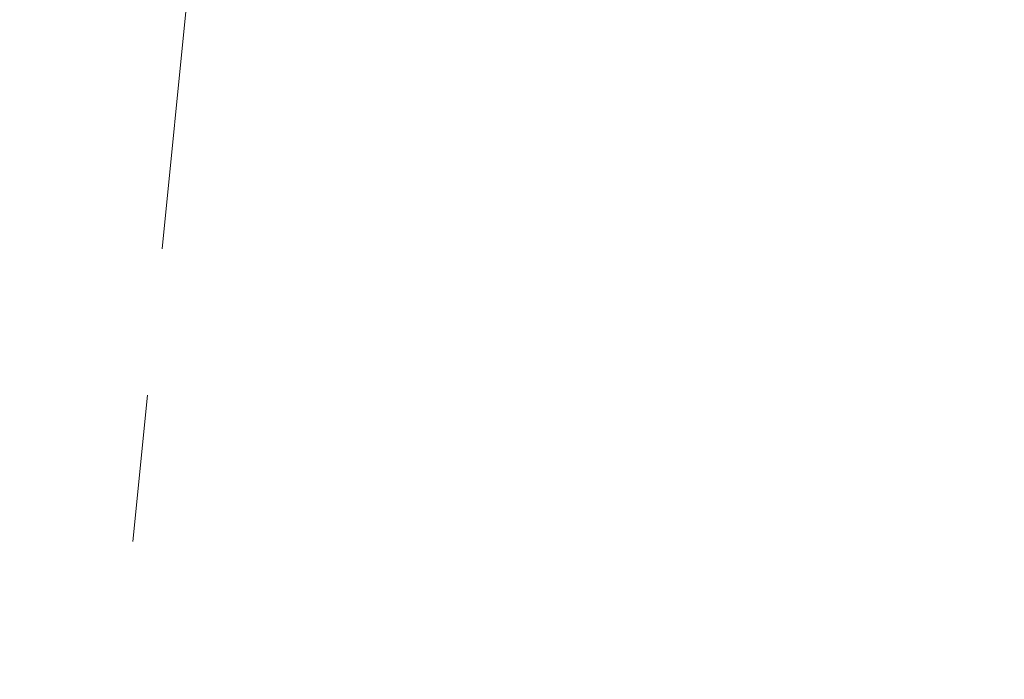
# Model space of a CAD drawing. Extents: x 1620708 to 2082925, y 607056 to 634194.
# Tile 265 of 656: x 1620944.33 to 1620945.168, y 607328.359 to 607328.92. Entities that reach past the tile are written whole.
import ezdxf

# ---------------------------------------------------------------- set-up
doc = ezdxf.new("R2010")
doc.units = 0
doc.header["$MEASUREMENT"] = 0
doc.linetypes.add('CENTER2', pattern=[1.125, 0.75, -0.125, 0.125, -0.125])
doc.layers.add('GE_X_Alignment', color=1, linetype='CENTER2', lineweight=0)
doc.layers.add('PROP TXT', color=3, linetype='Continuous')
doc.styles.add('ARIAL', font='arial.ttf')
doc.dimstyles.new('RWM', dxfattribs={"dimtxt": 0.125, "dimasz": 0.1875, "dimexe": 0.09375, "dimexo": 0.09375, "dimgap": 0.046875, "dimtad": 1, "dimdec": 1, "dimzin": 3, "dimdsep": 46, "dimlunit": 4, "dimtxsty": 'ARIAL', "dimcen": -0.09375, "dimclrd": 1, "dimclre": 1, "dimclrt": 256, "dimadec": 0, "dimazin": 0, "dimtfac": 1, "dimtdec": 1, "dimtmove": 1, "dimatfit": 3, "dimfxl": 1, "dimfrac": 2, "dimtzin": 3, "dimarcsym": 0})

msp = doc.modelspace()

# ---------------------------------------------------------------- linework, layer by layer
at = {"layer": 'GE_X_Alignment'}
msp.add_line((1620919.758, 607082.45971), (1620969.64377, 607579.9649), dxfattribs=at)

# ---------------------------------------------------------------- leaders
at = {"layer": 'PROP TXT'}
msp.add_leader([(1620959.32916, 607312.08947), (1620939.88014, 607331.03227), (1620939.99909, 607332.21853)], dimstyle='RWM', override={"dimscale": 11.2, "dimdec": 2, "dimlunit": 2, "dimclrd": 2, "dimclre": 2, "dimclrt": 2, "dimtdec": 2}, dxfattribs=at)

doc.saveas('drawing.dxf')
